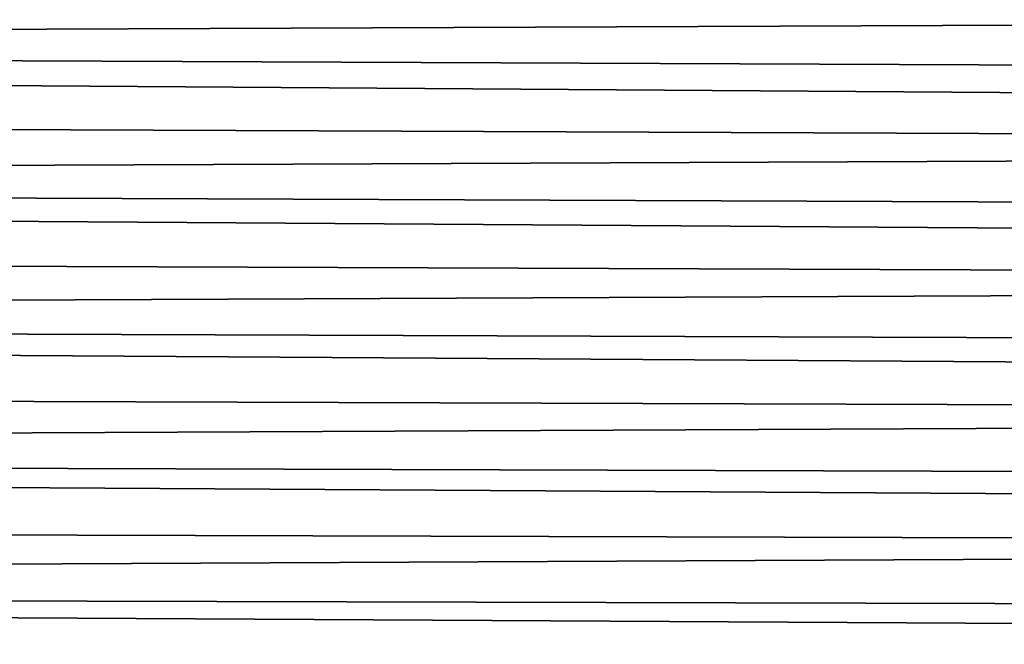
# Model space of a CAD drawing. Header units: metres. Extents: x -32 to 117, y -314 to 32.
# Tile 345 of 380: x 103.48 to 111.55, y -9.76 to -4.64. Entities that reach past the tile are written whole.
import ezdxf

# ---------------------------------------------------------------- set-up
doc = ezdxf.new("R2010")
doc.units = ezdxf.units.M
doc.layers.add('solid_24_501_064_XXX', color=7, linetype='CONTINUOUS')

msp = doc.modelspace()

# ---------------------------------------------------------------- linework, layer by layer
at = {"layer": 'solid_24_501_064_XXX'}
for points in [[(112.467613, -4.120178, 79.952141), (112.508362, -3.852462, 79.990265), (61.787029, -3.758375, 80.003044), (61.659225, -4.88996, 79.827866)], [(112.527252, -4.484004, 79.891754), (112.467613, -4.120178, 79.952141), (61.659225, -4.88996, 79.827866), (112.382759, -4.682755, 79.863464)], [(70.944557, -4.271986, 24.07814), (113.864006, -4.456725, 24.107006), (113.957748, -5.022531, 24.203239), (70.85022, -4.841989, 24.171247)], [(112.299622, -5.24262, 79.763618), (112.382759, -4.682755, 79.863464), (61.659225, -4.88996, 79.827866)], [(112.218613, -5.799426, 79.652718), (112.299622, -5.24262, 79.763618), (61.659225, -4.88996, 79.827866), (61.540226, -6.012471, 79.607201)], [(70.85022, -4.841989, 24.171247), (113.957748, -5.022531, 24.203239), (114.050255, -5.585682, 24.310827), (70.754227, -5.410285, 24.276047)], [(70.754227, -5.410285, 24.276047), (114.050255, -5.585682, 24.310827), (114.141998, -6.146162, 24.429741), (70.656654, -5.976632, 24.392519)], [(112.140099, -6.35284, 79.530891), (112.218613, -5.799426, 79.652718), (61.540226, -6.012471, 79.607201)], [(112.063736, -6.90273, 79.398239), (112.140099, -6.35284, 79.530891), (61.540226, -6.012471, 79.607201), (61.430126, -7.124149, 79.341522)], [(70.656654, -5.976632, 24.392519), (114.141998, -6.146162, 24.429741), (114.232742, -6.703645, 24.559881), (70.557388, -6.540795, 24.520632)], [(70.557388, -6.540795, 24.520632), (114.232742, -6.703645, 24.559881), (114.322029, -7.257723, 24.701117), (70.456497, -7.102528, 24.660353)], [(111.989624, -7.44889, 79.254868), (112.063736, -6.90273, 79.398239), (61.430126, -7.124149, 79.341522)], [(111.918114, -7.991059, 79.100899), (111.989624, -7.44889, 79.254868), (61.430126, -7.124149, 79.341522), (61.329136, -8.223248, 79.031372)], [(70.456497, -7.102528, 24.660353), (114.322029, -7.257723, 24.701117), (114.409492, -7.808022, 24.853308), (70.354111, -7.661577, 24.811636)], [(70.354111, -7.661577, 24.811636), (114.409492, -7.808022, 24.853308), (114.495537, -8.354471, 25.016382), (70.250313, -8.217694, 24.974436)], [(111.84951, -8.528986, 78.936485), (111.918114, -7.991059, 79.100899), (61.329136, -8.223248, 79.031372)], [(111.783569, -9.062468, 78.761757), (111.84951, -8.528986, 78.936485), (61.329136, -8.223248, 79.031372), (61.237331, -9.308031, 78.677361)], [(70.250313, -8.217694, 24.974436), (114.495537, -8.354471, 25.016382), (114.579994, -8.896824, 25.190226), (70.144989, -8.770656, 25.148706)], [(70.144989, -8.770656, 25.148706), (114.579994, -8.896824, 25.190226), (114.662468, -9.434759, 25.374681), (70.0382, -9.320213, 25.334389)], [(111.720337, -9.591352, 78.576828), (111.783569, -9.062468, 78.761757), (61.237331, -9.308031, 78.677361)], [(111.603027, -10.634725, 78.176865), (111.720337, -9.591352, 78.576828), (61.237331, -9.308031, 78.677361), (61.154892, -10.376791, 78.280159)], [(70.0382, -9.320213, 25.334389), (114.662468, -9.434759, 25.374681), (114.742638, -9.967978, 25.569592), (69.930077, -9.86611, 25.531414)]]:
    msp.add_3dface(points, dxfattribs=at)

doc.saveas('drawing.dxf')
